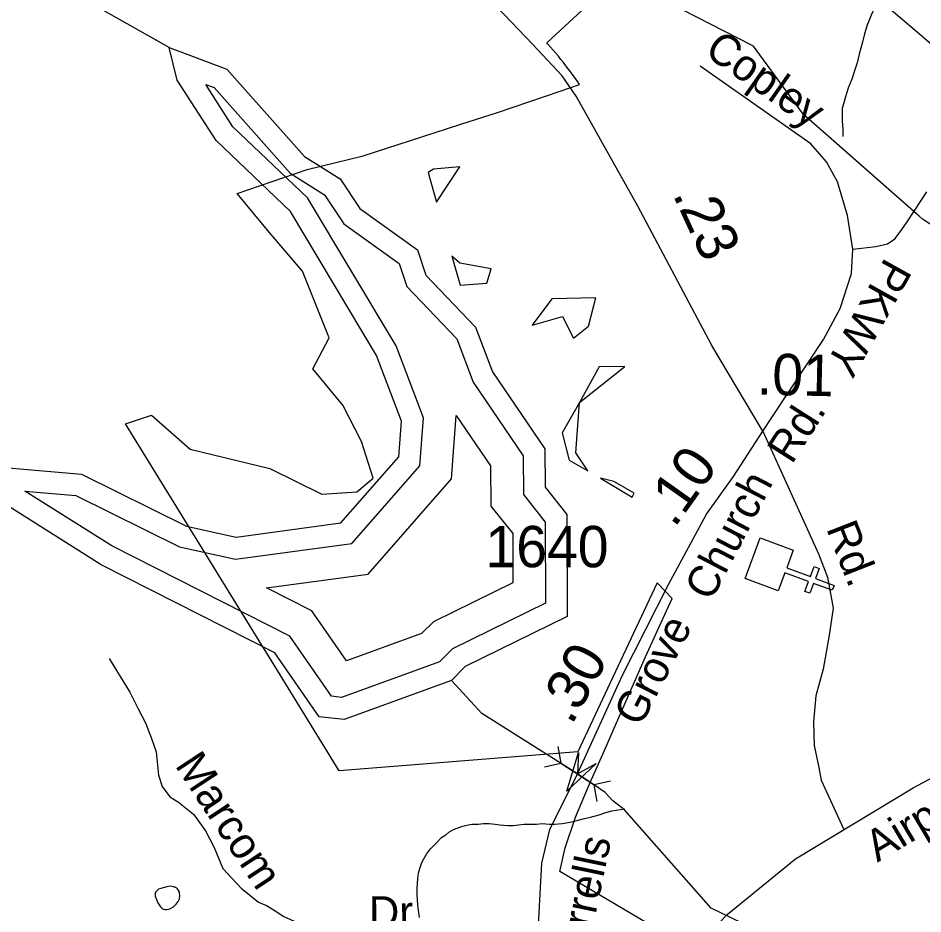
# Model space of a CAD drawing. Extents: x 2001466 to 2224147, y 644118 to 847247.
# Drawn here: x 2050398 to 2053131, y 767077 to 769785 of the extents above; entities that cross this region are included whole.
import ezdxf

# ---------------------------------------------------------------- set-up
doc = ezdxf.new("R2010")
doc.units = 0
for name, color, linetype in [('Exist Boundary Political City Limit New Hole', 7, 'Continuous'), ('Exist Cultural Church CELL', 7, 'Continuous'), ('Exist Hydrographic Buffer Line', 7, 'Continuous'), ('Exist Hydrographic Creek Single Shore', 7, 'Continuous'), ('Exist Hydrographic Lake Shore', 7, 'Continuous'), ('Exist Hydrographic Misc Water Feature', 7, 'Continuous'), ('Exist Road Non-System Type 51', 7, 'Continuous'), ('Exist Road Non-System Type 51 Label', 7, 'Continuous'), ('Exist Road Secondary Mileage Hundredths English Label', 7, 'Continuous'), ('Exist Road Secondary Structure Pipe Attributed CELL', 7, 'Continuous'), ('Exist Road Secondary Structure Pipe CELL', 7, 'Continuous'), ('Exist Road Secondary Type 51 Attributed', 7, 'Continuous'), ('Exist Road Secondary Type 51 Label', 7, 'Continuous'), ('Exist Road Secondary Type 51 Number Label', 7, 'Continuous'), ('Map Preparation Boundary City Limit Buffer Line', 7, 'Continuous')]:
    doc.layers.add(name, color=color, linetype=linetype)

msp = doc.modelspace()

# ---------------------------------------------------------------- linework, layer by layer
at = {"layer": 'Exist Boundary Political City Limit New Hole'}
for points in [[(2051661.9, 769228.4), (2051732.4, 769335.5), (2051652.6, 769327.9), (2051636.4, 769317.9), (2051661.9, 769228.4)], [(2051733, 769043.8), (2051708.4, 769065.6), (2051733.8, 768977.2), (2051814.6, 768983.3), (2051827.6, 769027.2), (2051733, 769043.8)], [(2052121.5, 768853.9), (2052143.6, 768939.1), (2052010.6, 768936.8), (2051950.9, 768856.6), (2052042.4, 768882.5), (2052076.2, 768817.6), (2052121.5, 768853.9)], [(2052094.5, 768622.5), (2052231, 768732.1), (2052153.2, 768730.9), (2052094.5, 768622.5)], [(2052094.5, 768622.5), (2052041.9, 768530.8), (2052062.6, 768448.3), (2052119.5, 768416)], [(2052119.5, 768416), (2052082.6, 768470.9), (2052094.5, 768622.5)], [(2052157.5, 768393.8), (2052253.1, 768336.4), (2052259.4, 768348.5), (2052200, 768383.5), (2052197.9, 768384), (2052157.5, 768393.8)]]:
    msp.add_lwpolyline(points, dxfattribs=at)
at = {"layer": 'Exist Cultural Church CELL'}
msp.add_lwpolyline([(2052739.8, 768176.6), (2052720.2, 768123.1), (2052791.6, 768096.7), (2052802.7, 768126.7), (2052817.6, 768121.1), (2052806.5, 768091.1), (2052862.9, 768070.2), (2052857.4, 768055.2), (2052801, 768076.1), (2052789.9, 768046.1), (2052774.9, 768051.6), (2052786, 768081.7), (2052714.6, 768108.1), (2052694.5, 768054.1), (2052594.6, 768091), (2052640, 768213.5)], close=True, dxfattribs=at)
at = {"layer": 'Exist Hydrographic Buffer Line'}
for points in [[(2050418.9, 768355.2), (2050572.1, 768341.7), (2050885.2, 768186.2), (2051054.4, 768149.4), (2051406.2, 768197), (2051612, 768431.8), (2051622.6, 768576.3), (2051540.4, 768793.8), (2051272.8, 769241.5), (2051047.1, 769456.8), (2050965.4, 769584.5)], [(2050965.4, 769584.5), (2050990.6, 769575), (2051220.3, 769316.1), (2051324, 769250.9), (2051381.9, 769162.7), (2051549.5, 769043.1), (2051572.2, 768973.6), (2051723.4, 768815.2), (2051772.4, 768684.8), (2051923.6, 768461.9), (2051924.6, 768344.4), (2051990.5, 768261.2), (2051991.3, 768016.5), (2051710.5, 767878.6), (2051671, 767839.4)], [(2051148.5, 768062.8), (2051455.9, 768104.4), (2051707.7, 768391.7), (2051721.9, 768584)], [(2051721.9, 768584), (2051825.4, 768431.3), (2051826.5, 768309.7), (2051892.2, 768226.8), (2051892.7, 768077.7), (2051652.5, 767959.8), (2051617, 767924.4)], [(2051671, 767839.4), (2051374.9, 767731.5), (2051344.8, 767734.8), (2051218.6, 767916.8), (2050681.4, 768189.6), (2050418.9, 768355.2)], [(2051617, 767924.4), (2051390.3, 767841.9), (2051285.3, 767993.3), (2051148.5, 768062.8)]]:
    msp.add_lwpolyline(points, dxfattribs=at)
at = {"layer": 'Exist Hydrographic Creek Single Shore'}
for points in [[(2053120, 769186.5), (2052771.1, 769493.3), (2052619.9, 769699.8), (2052228.1, 769901.4), (2052120, 770018.5), (2052010.9, 770207.7), (2051978.1, 770326.5), (2051985.1, 770933.3), (2052025.9, 771070.3)], [(2053995.4, 767703.4), (2053940.9, 767884.6), (2053916.6, 767930.5), (2053890, 767991.1), (2053882.6, 768016.6), (2053806, 768386.1), (2053789, 768652.2), (2053755.1, 768728.4), (2053647.1, 768845.4), (2053130.1, 769177.6), (2053120, 769186.5)], [(2053744, 766011.9), (2053644, 766069.7), (2053560.1, 766360.2), (2053526.1, 766377.2), (2053509.1, 766453.1), (2053426, 766520.4), (2053159, 766568.5), (2053109, 766704), (2052992.1, 766778.6), (2052925.1, 766885), (2052492, 767094), (2052230.2, 767391.3), (2052195.1, 767418.5), (2052171.3, 767444), (2052136.8, 767468.3), (2052088.1, 767500), (2051799.1, 767682.3), (2051707.1, 767782.7)]]:
    msp.add_lwpolyline(points, dxfattribs=at)
at = {"layer": 'Exist Hydrographic Lake Shore'}
for points in [[(2050298.1, 768431.7), (2050590.1, 768406), (2050907.2, 768248.6), (2051057, 768215.9), (2051373, 768258.7), (2051548.1, 768458.5), (2051556.1, 768566.7), (2051481.1, 768765.1), (2051221.1, 769200.2), (2050996.1, 769414.8), (2050879.1, 769597.6), (2050854, 769696.6)], [(2050854, 769696.6), (2051029, 769630.6), (2051263.1, 769366.6), (2051371, 769298.8), (2051430, 769209), (2051605.1, 769084), (2051630, 769008.1), (2051780.1, 768850.8), (2051831.1, 768715.2), (2051989, 768482.4), (2051990, 768367.5), (2052056.1, 768284.1), (2052057.1, 767975.7), (2051749.1, 767824.5), (2051707.1, 767782.7)], [(2051707.1, 767782.7), (2051383.1, 767664.7), (2051308, 767672.7), (2051174.1, 767865.8), (2050649, 768132.4), (2050348, 768322.3), (2050298.1, 768431.7)]]:
    msp.add_lwpolyline(points, dxfattribs=at)
at = {"layer": 'Exist Hydrographic Misc Water Feature'}
for points in [[(2050854, 769696.6), (2050529, 769880.5), (2050262.1, 769912.1), (2049995.1, 770078.4), (2049837, 770111.1), (2049728.1, 770179), (2049378.1, 770212.4), (2049278, 770335.9), (2049086.1, 770428.4), (2048953, 770545.9), (2048822.1, 770591.7)], [(2053084.6, 769952.2), (2053060.8, 769922.2), (2053048.7, 769910.2), (2053022.5, 769876), (2053008.5, 769855.8), (2052996.6, 769837.8), (2052984.9, 769816), (2052974.9, 769794), (2052963, 769763.8), (2052954.8, 769737.8), (2052949.3, 769711.9), (2052939, 769675.8), (2052933.1, 769649.9), (2052926.9, 769631.7), (2052917.1, 769600), (2052907, 769575.9), (2052899.2, 769554), (2052891.4, 769526), (2052887.5, 769512), (2052887.3, 769495.8), (2052887.5, 769473.8), (2052889.4, 769450), (2052889.6, 769427.6)], [(2051611.5, 767213.9), (2051617.9, 767231.9), (2051623.8, 767243.6), (2051631.6, 767257.8), (2051643.7, 767273.9), (2051661.9, 767291.8), (2051677.3, 767308.1), (2051689.8, 767316), (2051699.7, 767323.8), (2051713.6, 767331.8), (2051729.6, 767337.9), (2051741.7, 767341.8), (2051757.7, 767345.9), (2051769.6, 767348.1), (2051787.9, 767348.2), (2051803.8, 767350.2), (2051821.3, 767350.4), (2051839.5, 767348), (2051853.3, 767346.3), (2051877.7, 767344.3), (2051893.5, 767344.3), (2051909.4, 767346.4), (2051925.4, 767348.4), (2051945.5, 767348.2), (2051963.8, 767348.3), (2051981.6, 767350.4), (2052003.4, 767348.3), (2052019.4, 767348.3), (2052041.5, 767350.7), (2052065.5, 767354.7), (2052083.1, 767358.5), (2052105.5, 767364.5), (2052127.4, 767368.9), (2052153.5, 767376.7), (2052173.6, 767383), (2052191.6, 767388.8), (2052205.3, 767390.7), (2052231.2, 767394.9)], [(2051610.3, 767066), (2051608, 767087.8), (2051606, 767103.9), (2051604.1, 767135.9), (2051604.1, 767153.7), (2051605.8, 767183.9), (2051608, 767199.8), (2051611.5, 767213.9)], [(2050836, 767156.2), (2050822.3, 767152.2), (2050814.1, 767144.1), (2050811.8, 767138.4), (2050811.8, 767130.3), (2050816.1, 767120.3), (2050820, 767110.4), (2050824.1, 767104.5), (2050828.2, 767098.2), (2050833.9, 767092.5), (2050839.9, 767090.3), (2050846.5, 767090.6), (2050856.1, 767092.4), (2050868, 767098.2), (2050875.8, 767106.4), (2050882.1, 767114.4), (2050886, 767122.2), (2050886.2, 767130.3), (2050886, 767142.5), (2050880.1, 767152.4), (2050873.9, 767156.5), (2050867.8, 767158.3), (2050858.1, 767160.6), (2050847.9, 767158.5), (2050836, 767156.2)]]:
    msp.add_lwpolyline(points, dxfattribs=at)
at = {"layer": 'Exist Road Non-System Type 51'}
msp.add_line((2053107.1, 769204.7), (2053142.8, 769259.8), dxfattribs=at)
for points in [[(2052920.1, 769086.4), (2052903.6, 769188.2), (2052873.3, 769290), (2052840.4, 769350.6), (2052793.2, 769404.9), (2052458.4, 769640.2)], [(2052920.1, 769086.4), (2052988.9, 769094.2), (2053024.7, 769103), (2053046.6, 769117.5), (2053063.1, 769138.7), (2053082.3, 769166.2), (2053107.1, 769204.7)], [(2052677.2, 768580.4), (2052831.5, 768813.6), (2052881.6, 768907.5), (2052915.6, 769013.4), (2052920.1, 769086.4)], [(2052648, 768536.4), (2052815.7, 768165.5), (2052843.5, 768094.5), (2052860.8, 768001.6), (2052848, 767920), (2052830.5, 767816.9), (2052807.7, 767736.5), (2052800.6, 767657.2), (2052802.8, 767586.3), (2052816.6, 767520), (2052824, 767481.5), (2052891.1, 767333.8)], [(2050673.6, 767848.9), (2050706.4, 767794.2), (2050735.5, 767747.6), (2050760.5, 767697.1), (2050783.2, 767654.1), (2050801.6, 767606.8), (2050814.8, 767567.3), (2050822.7, 767496.3), (2050833.2, 767462.2), (2050856.8, 767430.6), (2050883.1, 767414.8), (2050927.8, 767378), (2050964.5, 767328.1), (2050990.8, 767278.1), (2051016.6, 767213.8), (2051072.3, 767154.6), (2051124.8, 767112.5), (2051148.5, 767102), (2051180, 767083.6), (2051198.4, 767070.4), (2051232.5, 767054.6)]]:
    msp.add_lwpolyline(points, dxfattribs=at)
at = {"layer": 'Exist Road Secondary Structure Pipe Attributed CELL'}
msp.add_lwpolyline([(2052144.8, 767531.7), (2052056.1, 767448.2), (2052091.2, 767564.9), (2052088.1, 767500)], close=True, dxfattribs=at)
at = {"layer": 'Exist Road Secondary Structure Pipe CELL'}
for p, q in [((2052028.5, 767583.1), (2052037.5, 767533.1)), ((2051988.1, 767521.4), (2052037.5, 767533.1)), ((2052037.5, 767533.1), (2052138.7, 767466.9)), ((2052188.1, 767478.7), (2052138.7, 767466.9)), ((2052147.8, 767417), (2052138.7, 767466.9))]:
    msp.add_line(p, q, dxfattribs=at)
at = {"layer": 'Exist Road Secondary Type 51 Attributed'}
for points in [[(2052648, 768536.4), (2052493.5, 768795.6), (2052270.6, 769216), (2052083.9, 769549.4), (2052041.3, 769610.6), (2051952.8, 769705.6), (2051843.3, 769819.9), (2051692.1, 769958.4), (2051556.9, 770100.1), (2051408.4, 770272.5), (2051243.4, 770451.2), (2051047.1, 770659), (2050879.3, 770841.8), (2050765.5, 770956.9), (2050661.2, 771022.2), (2050567.4, 771064.7)], [(2052648, 768536.4), (2052677.2, 768580.4)], [(2052182.9, 766659.3), (2052063, 766760), (2052009.9, 766832.4), (2051980.9, 766904.9), (2051971.3, 767062.7), (2051980.1, 767230.2), (2052004.3, 767331.7), (2052088.1, 767500), (2052224, 767798.7), (2052362.4, 768072.5), (2052477.4, 768285.1), (2052559.5, 768399.5), (2052648, 768536.4)], [(2052182.9, 766659.3), (2052324.6, 766849.3), (2052540.2, 767075.6), (2052746.2, 767243.1), (2053101.9, 767458.1), (2053475.3, 767657.8), (2053916.6, 767930.5), (2054418.3, 768200.6)]]:
    msp.add_lwpolyline(points, dxfattribs=at)
at = {"layer": 'Map Preparation Boundary City Limit Buffer Line'}
for points in [[(2052060.2, 769631.5), (2052052.9, 769641.1), (2052045.5, 769650.7), (2052037.9, 769660.2), (2052030.2, 769669.6), (2052022.5, 769678.9), (2052014.6, 769688.2), (2052006.6, 769697.4), (2051998.6, 769706.5), (2051994.9, 769710.7), (2052222.1, 769921.2), (2052223.8, 769922.7), (2052239.4, 769937.1), (2052202, 769954.3)], [(2053022.4, 769820.8), (2053128.2, 769731.1), (2053131.1, 769728.8), (2053157.4, 769706.6), (2053291.9, 769592.8), (2053388.2, 769511.1), (2053531.1, 769389.8), (2053541.4, 769381.1), (2053705.6, 769221.6), (2053878.2, 769022.6), (2053953.6, 768939.8), (2053999.2, 768853.4), (2054031.1, 768793), (2054053.6, 768750.6), (2054122, 768494.8), (2054134.6, 768445.3), (2054139.9, 768425.1), (2054220.6, 768282.1), (2053868.5, 768084.1), (2053964.5, 767835.8)], [(2052369.5, 767006.4), (2052035, 767204.8), (2052051, 767277.1), (2052081.8, 767369.1), (2052120.4, 767460.2), (2052130.5, 767483.1), (2052168.4, 767569.1), (2052205.6, 767654.3), (2052253, 767762.4), (2052293.8, 767853.8), (2052334.9, 767944.9), (2052374.1, 768030.2), (2052328.5, 768078.1), (2052179.1, 767758.6), (2052089.4, 767566.9), (2051367.6, 767509.6), (2051146.1, 767869.8), (2051142.4, 767875.9), (2050722.1, 768558.8), (2050800.8, 768584.8), (2050917.8, 768482.2), (2051159, 768423.3), (2051315.6, 768345.5), (2051421.4, 768353.1), (2051470.8, 768394), (2051435.9, 768504.6), (2051378.9, 768615.1), (2051288.6, 768724.6), (2051338, 768818.1), (2051257.5, 769019.6), (2051156.1, 769138), (2051059.9, 769255.1), (2051271.6, 769327.4), (2051440.4, 769368.7), (2051618.2, 769426.3), (2051735.9, 769464.4), (2051846, 769500.1), (2052035.2, 769563.9), (2052093.8, 769584.6), (2052088.8, 769592.1), (2052081.8, 769602.1), (2052074.6, 769611.9), (2052067.5, 769621.8), (2052060.2, 769631.5)], [(2051661.9, 769228.4), (2051732.4, 769335.5), (2051652.6, 769327.9), (2051636.4, 769317.9), (2051661.9, 769228.4)], [(2051733, 769043.8), (2051708.4, 769065.6), (2051733.8, 768977.2), (2051814.6, 768983.3), (2051827.6, 769027.2), (2051733, 769043.8)], [(2052121.5, 768853.9), (2052143.6, 768939.1), (2052010.6, 768936.8), (2051950.9, 768856.6), (2052042.4, 768882.5), (2052076.2, 768817.6), (2052121.5, 768853.9)], [(2052094.5, 768622.5), (2052231, 768732.1), (2052153.2, 768730.9), (2052094.5, 768622.5)], [(2052094.5, 768622.5), (2052041.9, 768530.8), (2052062.6, 768448.3), (2052119.5, 768416)], [(2052119.5, 768416), (2052082.6, 768470.9), (2052094.5, 768622.5)], [(2052157.5, 768393.8), (2052253.1, 768336.4), (2052259.4, 768348.5), (2052200, 768383.5), (2052197.9, 768384), (2052157.5, 768393.8)]]:
    msp.add_lwpolyline(points, dxfattribs=at)

# ---------------------------------------------------------------- texts
at = {"layer": 'Exist Road Non-System Type 51 Label'}
for s, rotation, p in [('Copley', 324.9074, (2052467.8, 769675.9)), ('PKWY', 240.8694, (2053018, 769064.4)), ('Rd.', 291.3834, (2052838.4, 768242.4)), ('Marcom', 303.3383, (2050870.1, 767526)), ('Dr.', 0.6196, (2051458.3, 767035.1))]:
    msp.add_text(s, height=95, rotation=rotation, dxfattribs=at).set_placement(p)
at = {"layer": 'Exist Road Secondary Mileage Hundredths English Label'}
for s, rotation, p in [('.23', 294.7038, (2052374.5, 769252.5)), ('.01', 358.7112, (2052628.7, 768646.9)), ('.10', 54.685, (2052381, 768241.5)), ('.30', 61.0598, (2052070.2, 767644.9))]:
    msp.add_text(s, height=125, rotation=rotation, dxfattribs=at).set_placement(p)
at = {"layer": 'Exist Road Secondary Type 51 Label'}
for s, rotation, p in [('Rd.', 57.4428, (2052735.6, 768433.4)), ('Church', 62.4845, (2052491.6, 768018.9)), ('Grove', 62.7431, (2052278, 767639.4)), ('Airport', 30.8132, (2052994, 767231.6)), ('Sorrells', 78.2099, (2052102.3, 766880.4))]:
    msp.add_text(s, height=95, rotation=rotation, dxfattribs=at).set_placement(p)
at = {"layer": 'Exist Road Secondary Type 51 Number Label'}
msp.add_text('1640', height=125, dxfattribs=at).set_placement((2051810, 768124.9))

doc.saveas('drawing.dxf')
